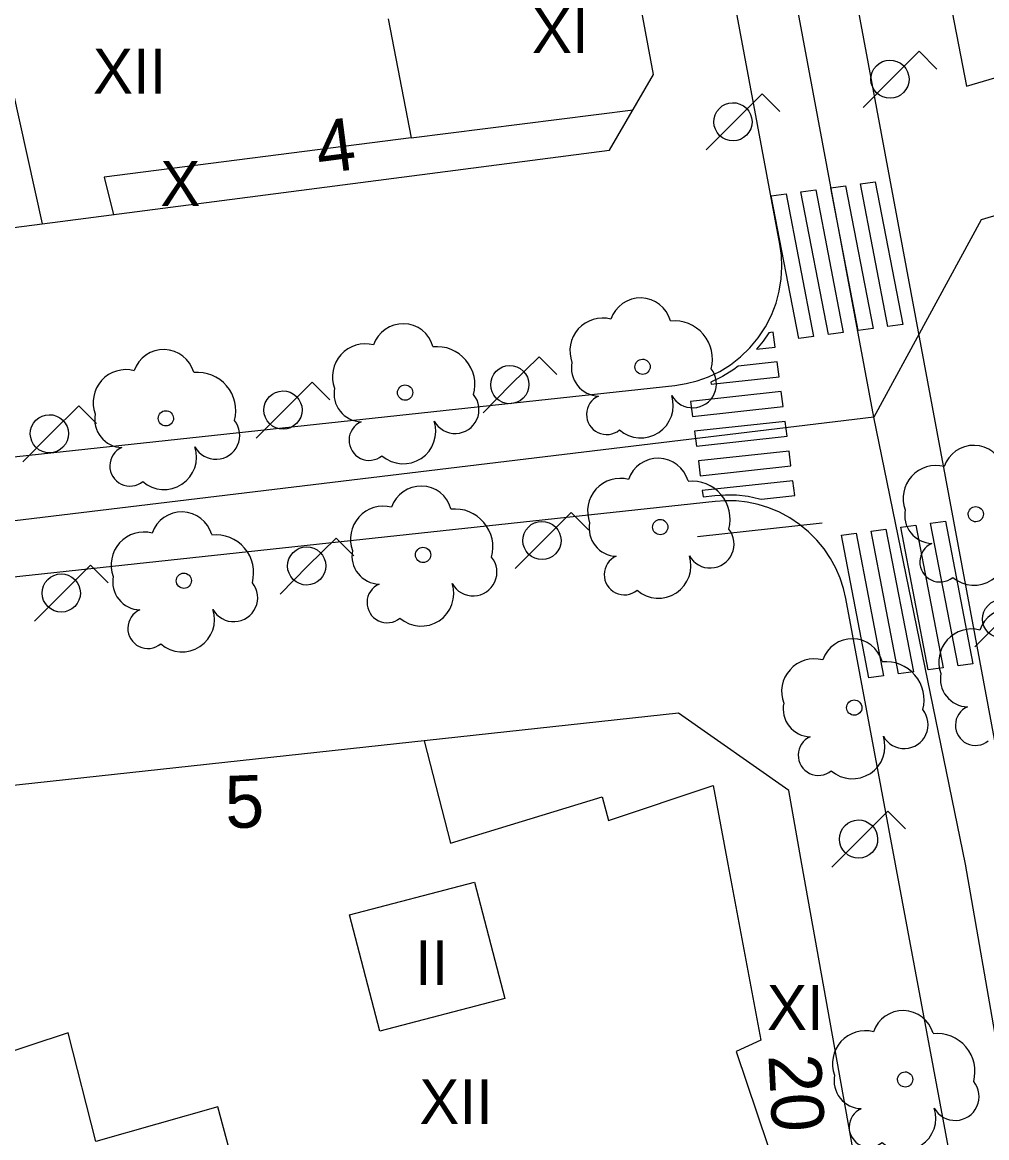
# Model space of a CAD drawing. Extents: x 282771 to 285132, y 4823109 to 4825496.
# Drawn here: x 284719.59 to 284751.79, y 4824286.43 to 4824323.66 of the extents above; entities that cross this region are included whole.
import ezdxf

# ---------------------------------------------------------------- set-up
doc = ezdxf.new("R2010")
doc.units = 0
for name, color, linetype in [('ACERA-BORDILLO', 7, 'Continuous'), ('ARBOL', 7, 'Continuous'), ('CALLE-EJE', 7, 'Continuous'), ('EDIFICIO', 7, 'Continuous'), ('FAROLA', 7, 'Continuous'), ('INTERIOR-EDIFICIO', 7, 'Continuous'), ('MEDIANERA', 7, 'Continuous'), ('NUM-LOCAL', 7, 'Continuous'), ('NUM-PORTAL', 7, 'Continuous'), ('PASO-PEATONES', 7, 'Continuous'), ('TXT-ALTURA-EDIFICIO', 7, 'Continuous')]:
    doc.layers.add(name, color=color, linetype=linetype)

msp = doc.modelspace()

# ---------------------------------------------------------------- linework, layer by layer
at = {"layer": 'ACERA-BORDILLO'}
for points in [[(284697.417, 4824306.799), (284741.384, 4824311.539), (284741.753, 4824311.597), (284742.129, 4824311.693), (284742.506, 4824311.829), (284742.877, 4824312.008), (284743.235, 4824312.23), (284743.574, 4824312.493), (284743.886, 4824312.794), (284744.165, 4824313.13), (284744.406, 4824313.493), (284744.605, 4824313.879), (284744.759, 4824314.279), (284744.868, 4824314.686), (284744.933, 4824315.093), (284744.955, 4824315.493), (284744.939, 4824315.88), (284744.887, 4824316.251), (284722.204, 4824437.72)], [(284732.48, 4824404.482), (284745.259, 4824336.059), (284752.823, 4824295.559), (284758.036, 4824267.635)], [(284755.724, 4824258.222), (284748.748, 4824295.559), (284747.09, 4824304.425), (284747.012, 4824304.761), (284746.902, 4824305.099), (284746.758, 4824305.435), (284746.58, 4824305.763), (284746.367, 4824306.078), (284746.122, 4824306.376), (284745.847, 4824306.652), (284745.545, 4824306.9), (284745.22, 4824307.118), (284744.877, 4824307.302), (284744.521, 4824307.451), (284744.158, 4824307.563), (284743.792, 4824307.64), (284743.43, 4824307.681), (284743.074, 4824307.689), (284742.73, 4824307.667), (284698.643, 4824302.917), (284698.321, 4824302.867)]]:
    msp.add_lwpolyline(points, dxfattribs=at)
at = {"layer": 'ARBOL'}
for centre, major_axis, start_param, end_param in [((284740.231, 4824313.419), (0.567, 0.87), 5.563262, 8.106941), ((284738.971, 4824312.689), (0.599, 0.919), 0.323601, 2.507431), ((284732.301, 4824312.559), (0.567, 0.87), 5.563505, 8.107184), ((284741.361, 4824312.419), (0.695, 1.066), 5.029025, 6.962265), ((284724.311, 4824311.699), (0.568, 0.87), 5.563756, 8.107435), ((284731.041, 4824311.829), (0.599, 0.919), 0.323844, 2.507675), ((284733.431, 4824311.559), (0.695, 1.066), 5.029268, 6.962509), ((284723.051, 4824310.969), (0.6, 0.918), 0.324095, 2.507926), ((284725.441, 4824310.699), (0.696, 1.066), 5.029519, 6.962759), ((284738.861, 4824312.119), (-0.511, -0.784), 5.091267, 6.828453), ((284741.971, 4824311.589), (-0.435, -0.667), 5.795743, 9.112367), ((284730.931, 4824311.259), (-0.511, -0.783), 5.091511, 6.828696), ((284734.041, 4824310.729), (-0.435, -0.667), 5.795986, 9.112611), ((284740.241, 4824310.869), (-0.593, -0.909), 6.144669, 8.744747), ((284739.101, 4824310.569), (-0.367, -0.563), 4.13374, 7.549974), ((284722.941, 4824310.398), (-0.511, -0.783), 5.091762, 6.828947), ((284726.051, 4824309.869), (-0.436, -0.667), 5.796237, 9.112862), ((284731.171, 4824309.709), (-0.367, -0.563), 4.133984, 7.550217), ((284732.311, 4824310.009), (-0.593, -0.909), 6.144913, 8.744991), ((284723.181, 4824308.848), (-0.367, -0.563), 4.134235, 7.550468), ((284724.321, 4824309.149), (-0.593, -0.909), 6.145164, 8.745242), ((284751.361, 4824308.499), (0.567, 0.87), 5.563128, 8.106806), ((284740.821, 4824308.069), (0.567, 0.87), 5.563432, 8.107111), ((284750.101, 4824307.769), (0.599, 0.919), 0.323466, 2.507297), ((284739.561, 4824307.339), (0.599, 0.919), 0.32377, 2.507601), ((284741.951, 4824307.069), (0.695, 1.066), 5.029194, 6.962435), ((284732.901, 4824307.139), (0.568, 0.87), 5.563676, 8.107355), ((284731.641, 4824306.409), (0.599, 0.918), 0.324015, 2.507845), ((284724.911, 4824306.278), (0.568, 0.869), 5.563926, 8.107605), ((284734.031, 4824306.139), (0.696, 1.066), 5.029439, 6.962679), ((284749.991, 4824307.199), (-0.511, -0.784), 5.091133, 6.828318), ((284739.451, 4824306.769), (-0.511, -0.783), 5.091437, 6.828622), ((284742.561, 4824306.239), (-0.435, -0.667), 5.795913, 9.112537), ((284723.651, 4824305.548), (0.6, 0.918), 0.324265, 2.508096), ((284726.041, 4824305.278), (0.696, 1.065), 5.029689, 6.962929), ((284731.531, 4824305.839), (-0.511, -0.783), 5.091681, 6.828866), ((284750.231, 4824305.649), (-0.367, -0.563), 4.133606, 7.54984), ((284751.371, 4824305.949), (-0.593, -0.909), 6.144535, 8.744613), ((284734.641, 4824305.309), (-0.436, -0.667), 5.796157, 9.112781), ((284739.691, 4824305.219), (-0.367, -0.563), 4.13391, 7.550144), ((284740.831, 4824305.519), (-0.593, -0.909), 6.144839, 8.744917), ((284723.541, 4824304.978), (-0.511, -0.783), 5.091932, 6.829117), ((284726.651, 4824304.448), (-0.436, -0.667), 5.796407, 9.113032), ((284731.771, 4824304.289), (-0.367, -0.563), 4.134154, 7.550388), ((284732.911, 4824304.589), (-0.593, -0.909), 6.145083, 8.745161), ((284723.781, 4824303.428), (-0.367, -0.563), 4.134405, 7.550638), ((284724.921, 4824303.728), (-0.594, -0.909), 6.145334, 8.745412), ((284752.551, 4824303.041), (0.567, 0.87), 5.563385, 8.107064), ((284751.291, 4824302.311), (0.599, 0.919), 0.323723, 2.507554), ((284747.301, 4824302.043), (0.568, 0.87), 5.563587, 8.107266), ((284746.041, 4824301.313), (0.599, 0.918), 0.323926, 2.507756), ((284748.431, 4824301.043), (0.695, 1.066), 5.02935, 6.96259), ((284751.181, 4824301.741), (-0.511, -0.783), 5.09139, 6.828575), ((284745.931, 4824300.743), (-0.511, -0.783), 5.091592, 6.828778), ((284751.421, 4824300.191), (-0.367, -0.563), 4.133863, 7.550097), ((284749.041, 4824300.213), (-0.435, -0.667), 5.796068, 9.112692), ((284746.171, 4824299.193), (-0.367, -0.563), 4.134065, 7.550299), ((284747.311, 4824299.493), (-0.593, -0.909), 6.144995, 8.745072), ((284749.001, 4824289.629), (0.568, 0.87), 5.563853, 8.107532), ((284747.741, 4824288.899), (0.6, 0.918), 0.324191, 2.508022), ((284750.131, 4824288.629), (0.696, 1.065), 5.029615, 6.962856), ((284747.631, 4824288.329), (-0.511, -0.783), 5.091858, 6.829043), ((284750.741, 4824287.799), (-0.436, -0.667), 5.796334, 9.112958), ((284747.871, 4824286.779), (-0.367, -0.563), 4.134331, 7.550565), ((284749.011, 4824287.079), (-0.594, -0.909), 6.14526, 8.745338)]:
    msp.add_ellipse(centre, major_axis=major_axis, ratio=0.999977, start_param=start_param, end_param=end_param, dxfattribs=at)
for centre in [(284740.301, 4824312.159), (284732.371, 4824311.299), (284724.381, 4824310.439), (284751.431, 4824307.239), (284740.891, 4824306.809), (284732.971, 4824305.879), (284724.981, 4824305.018), (284747.371, 4824300.783), (284749.071, 4824288.369)]:
    msp.add_ellipse(centre, major_axis=(0.139, 0.213), ratio=0.999977, dxfattribs=at)
at = {"layer": 'CALLE-EJE'}
for points in [[(284748.021, 4824310.479), (284730.902, 4824402.17)], [(284791.861, 4824329.089), (284751.611, 4824317.069), (284748.021, 4824310.479)], [(284748.021, 4824310.479), (284692.481, 4824303.778)], [(284759.841, 4824252.268), (284758.152, 4824258.593), (284755.5, 4824270.272), (284751.091, 4824295.559), (284748.021, 4824310.479)]]:
    msp.add_lwpolyline(points, dxfattribs=at)
at = {"layer": 'EDIFICIO'}
for points in [[(284738.972, 4824384.589), (284740.142, 4824378.479), (284743.162, 4824362.839), (284744.192, 4824357.439), (284746.252, 4824346.809), (284748.951, 4824332.739), (284751.121, 4824321.529), (284768.171, 4824326.549), (284781.671, 4824330.529), (284783.451, 4824333.689), (284779.952, 4824352.91), (284777.922, 4824364.1), (284774.122, 4824384.98), (284773.142, 4824390.4), (284770.562, 4824404.62), (284761.642, 4824403.42), (284745.892, 4824401.3), (284736.012, 4824399.97), (284737.322, 4824393.14), (284737.752, 4824390.909), (284738.972, 4824384.589)], [(284690.631, 4824341.658), (284692.751, 4824330.078), (284695.861, 4824313.778), (284720.251, 4824316.929), (284739.201, 4824319.389), (284740.671, 4824321.919), (284739.561, 4824327.849), (284737.691, 4824337.809), (284735.192, 4824351.129), (284732.442, 4824365.789), (284730.082, 4824378.349)], [(284730.171, 4824253.208), (284749.191, 4824257.388), (284750.951, 4824258.138), (284751.741, 4824261.418), (284749.801, 4824271.818), (284747.741, 4824283.708), (284745.621, 4824295.559), (284745.181, 4824298.019), (284741.501, 4824300.599), (284714.771, 4824297.698), (284701.741, 4824296.278), (284701.221, 4824295.558), (284699.441, 4824292.088), (284703.421, 4824269.588), (284704.721, 4824262.288), (284706.641, 4824251.478), (284709.411, 4824248.638), (284722.461, 4824251.508), (284730.171, 4824253.208)]]:
    msp.add_lwpolyline(points, dxfattribs=at)
at = {"layer": 'FAROLA'}
for p, q in [((284749.543, 4824322.691), (284748.603, 4824321.761)), ((284750.133, 4824322.101), (284749.543, 4824322.691)), ((284748.603, 4824321.761), (284747.673, 4824320.821)), ((284744.299, 4824321.269), (284743.359, 4824320.339)), ((284744.889, 4824320.679), (284744.299, 4824321.269)), ((284743.359, 4824320.339), (284742.429, 4824319.399)), ((284736.847, 4824312.495), (284735.907, 4824311.565)), ((284737.437, 4824311.905), (284736.847, 4824312.495)), ((284729.272, 4824311.646), (284728.332, 4824310.716)), ((284729.862, 4824311.056), (284729.272, 4824311.646)), ((284735.907, 4824311.565), (284734.977, 4824310.625)), ((284721.471, 4824310.854), (284720.531, 4824309.924)), ((284722.061, 4824310.264), (284721.471, 4824310.854)), ((284728.332, 4824310.716), (284727.402, 4824309.776)), ((284720.531, 4824309.924), (284719.601, 4824308.984)), ((284737.921, 4824307.291), (284736.981, 4824306.361)), ((284738.511, 4824306.701), (284737.921, 4824307.291)), ((284730.064, 4824306.443), (284729.124, 4824305.513)), ((284730.654, 4824305.853), (284730.064, 4824306.443)), ((284736.981, 4824306.361), (284736.051, 4824305.421)), ((284721.867, 4824305.538), (284720.927, 4824304.608)), ((284722.457, 4824304.948), (284721.867, 4824305.538)), ((284729.124, 4824305.513), (284728.194, 4824304.573)), ((284720.927, 4824304.608), (284719.997, 4824303.668)), ((284752.331, 4824303.748), (284751.401, 4824302.808)), ((284748.495, 4824297.326), (284747.555, 4824296.396)), ((284749.085, 4824296.736), (284748.495, 4824297.326)), ((284747.555, 4824296.396), (284746.625, 4824295.456))]:
    msp.add_line(p, q, dxfattribs=at)
for centre, major_axis in [((284748.563, 4824321.761), (0.348, 0.534)), ((284743.319, 4824320.339), (0.348, 0.534)), ((284735.867, 4824311.565), (0.35, 0.533)), ((284728.292, 4824310.716), (0.35, 0.533)), ((284720.491, 4824309.924), (0.35, 0.533)), ((284736.941, 4824306.361), (0.35, 0.533)), ((284729.084, 4824305.513), (0.35, 0.533)), ((284720.887, 4824304.608), (0.35, 0.533)), ((284752.291, 4824303.748), (0.348, 0.534)), ((284747.515, 4824296.396), (0.348, 0.534))]:
    msp.add_ellipse(centre, major_axis=major_axis, ratio=0.999977, dxfattribs=at)
at = {"layer": 'INTERIOR-EDIFICIO'}
for points in [[(284734.691, 4824294.958), (284735.701, 4824291.068), (284731.531, 4824289.978), (284730.511, 4824293.868), (284734.691, 4824294.958)], [(284720.751, 4824285.728), (284722.531, 4824275.648), (284726.711, 4824276.986), (284728.769, 4824277.643), (284726.111, 4824287.458), (284722.041, 4824286.298), (284721.121, 4824289.928), (284717.171, 4824288.628), (284718.081, 4824284.938), (284720.751, 4824285.728)]]:
    msp.add_lwpolyline(points, dxfattribs=at)
at = {"layer": 'MEDIANERA'}
for p, q in [((284718.321, 4824325.619), (284720.251, 4824316.929)), ((284731.801, 4824323.779), (284732.571, 4824319.799)), ((284732.571, 4824319.799), (284739.986, 4824320.739))]:
    msp.add_line(p, q, dxfattribs=at)
for points in [[(284732.571, 4824319.799), (284722.321, 4824318.489), (284722.631, 4824317.229)], [(284733.002, 4824299.676), (284733.891, 4824296.258), (284738.951, 4824297.799), (284739.161, 4824297.009), (284742.661, 4824298.179), (284743.151, 4824295.559), (284744.251, 4824289.679), (284743.431, 4824289.308), (284745.531, 4824283.058)]]:
    msp.add_lwpolyline(points, dxfattribs=at)
at = {"layer": 'PASO-PEATONES'}
for p, q in [((284744.516, 4824313.297), (284744.326, 4824313.01)), ((284744.731, 4824312.818), (284744.666, 4824313.314)), ((284744.326, 4824313.01), (284744.109, 4824312.75)), ((284744.109, 4824312.75), (284744.731, 4824312.818)), ((284744.797, 4824312.322), (284743.497, 4824312.18)), ((284744.863, 4824311.826), (284744.797, 4824312.322)), ((284743.497, 4824312.18), (284743.349, 4824312.065)), ((284742.591, 4824311.578), (284744.863, 4824311.826)), ((284744.929, 4824311.33), (284741.901, 4824311)), ((284744.994, 4824310.835), (284744.929, 4824311.33)), ((284741.901, 4824311), (284741.967, 4824310.504)), ((284741.967, 4824310.504), (284744.994, 4824310.835)), ((284745.06, 4824310.339), (284742.033, 4824310.008)), ((284745.126, 4824309.843), (284745.06, 4824310.339)), ((284742.033, 4824310.008), (284742.098, 4824309.512)), ((284742.098, 4824309.512), (284745.126, 4824309.843)), ((284745.192, 4824309.347), (284742.164, 4824309.016)), ((284745.257, 4824308.851), (284745.192, 4824309.347)), ((284742.164, 4824309.016), (284742.23, 4824308.521)), ((284742.23, 4824308.521), (284745.257, 4824308.851)), ((284745.323, 4824308.356), (284742.295, 4824308.025)), ((284745.389, 4824307.86), (284745.323, 4824308.356)), ((284742.295, 4824308.025), (284742.322, 4824307.824)), ((284742.322, 4824307.824), (284742.713, 4824307.867)), ((284744.271, 4824307.738), (284745.389, 4824307.86)), ((284742.135, 4824306.498), (284746.301, 4824306.954))]:
    msp.add_line(p, q, dxfattribs=at)
for points in [[(284747.577, 4824318.265), (284748.074, 4824318.331), (284748.991, 4824313.569), (284748.494, 4824313.503)], [(284744.598, 4824317.869), (284745.095, 4824317.935), (284746.012, 4824313.173), (284745.515, 4824313.107)], [(284745.591, 4824318.001), (284746.088, 4824318.067), (284747.005, 4824313.305), (284746.508, 4824313.239)], [(284746.584, 4824318.133), (284747.081, 4824318.199), (284747.998, 4824313.437), (284747.501, 4824313.371)], [(284747.933, 4824306.675), (284748.429, 4824306.741), (284749.346, 4824301.979), (284748.85, 4824301.913)], [(284748.926, 4824306.807), (284749.422, 4824306.873), (284750.339, 4824302.111), (284749.843, 4824302.045)], [(284749.919, 4824306.939), (284750.415, 4824307.005), (284751.332, 4824302.243), (284750.836, 4824302.177)], [(284746.94, 4824306.543), (284747.436, 4824306.609), (284748.353, 4824301.847), (284747.857, 4824301.781)]]:
    msp.add_lwpolyline(points, close=True, dxfattribs=at)
for points in [[(284744.666, 4824313.314), (284744.588, 4824313.305), (284744.516, 4824313.297)], [(284743.349, 4824312.065), (284742.973, 4824311.833), (284742.584, 4824311.645)], [(284742.584, 4824311.645), (284742.591, 4824311.578)], [(284742.713, 4824307.867), (284743.07, 4824307.889), (284743.443, 4824307.881), (284743.824, 4824307.837), (284744.208, 4824307.757), (284744.271, 4824307.738)]]:
    msp.add_lwpolyline(points, dxfattribs=at)

# ---------------------------------------------------------------- texts
at = {"layer": 'NUM-LOCAL'}
msp.add_text('5', height=1.75, rotation=2.0877, dxfattribs=at).set_placement((284726.385, 4824296.749))
at = {"layer": 'NUM-PORTAL'}
for s, rotation, p in [('4', 7.3807, (284729.505, 4824318.596)), ('20', 272.9794, (284744.503, 4824289.178))]:
    msp.add_text(s, height=1.75, rotation=rotation, dxfattribs=at).set_placement(p)
at = {"layer": 'TXT-ALTURA-EDIFICIO'}
for s, p in [('XI', (284736.606, 4824322.639)), ('XII', (284721.945, 4824321.279)), ('X', (284724.195, 4824317.529)), ('II', (284732.7, 4824291.518)), ('XI', (284744.455, 4824290.019)), ('XII', (284732.845, 4824286.878))]:
    msp.add_text(s, height=1.5, rotation=0.0006, dxfattribs=at).set_placement(p)

doc.saveas('drawing.dxf')
